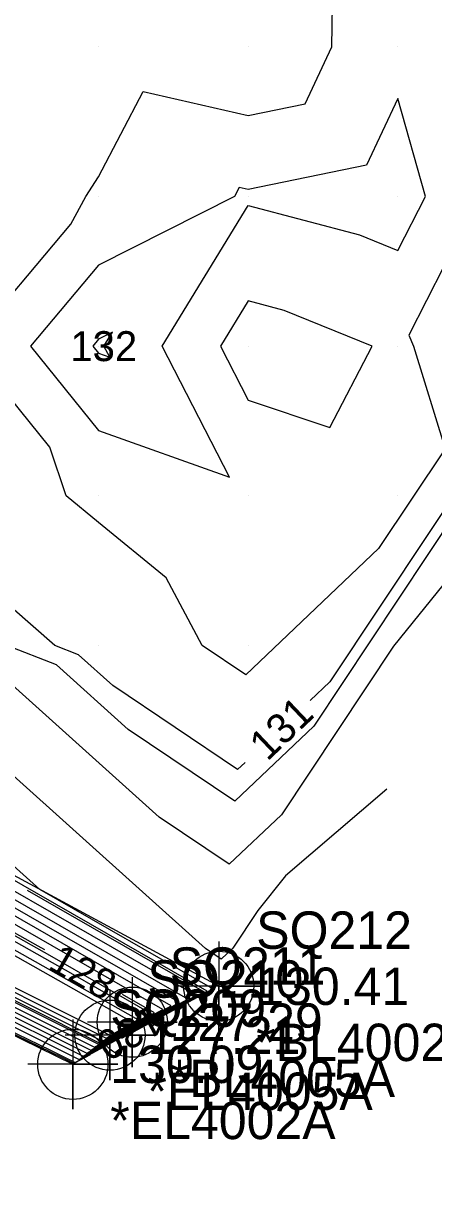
# Model space of a CAD drawing. Extents: x 2354170 to 2357230, y 866100 to 868290.
# Drawn here: x 2355905 to 2355932.3, y 866632.5 to 866711.6 of the extents above; entities that cross this region are included whole.
import ezdxf

# ---------------------------------------------------------------- set-up
doc = ezdxf.new("R2010")
doc.units = 0
for name, color, linetype in [('Default', 7, 'Continuous'), ('DTM Contours Major', 7, 'Continuous'), ('DTM Contours Major Text', 7, 'Continuous'), ('DTM Contours Minor', 7, 'Continuous'), ('DTM Contours Minor Text', 7, 'Continuous'), ('Exist DTM Breakline', 7, 'Continuous'), ('Exist DTM Breakline Cogo Comment', 7, 'Continuous'), ('Exist DTM Breakline Cogo Elevation', 7, 'Continuous'), ('Exist DTM Breakline Cogo Number', 7, 'Continuous'), ('Exist DTM Breakline Cogo Point CELL', 7, 'Continuous'), ('Exist DTM QL2 LIDAR Elevation Point', 7, 'Continuous'), ('Exist DTM Ridgeline', 7, 'Continuous'), ('Exist DTM Ridgeline Cogo Comment', 7, 'Continuous'), ('Exist DTM Ridgeline Cogo Elevation', 7, 'Continuous'), ('Exist DTM Ridgeline Cogo Number', 7, 'Continuous'), ('Exist DTM Ridgeline Cogo Point CELL', 7, 'Continuous')]:
    doc.layers.add(name, color=color, linetype=linetype)

msp = doc.modelspace()

# ---------------------------------------------------------------- linework, layer by layer
at = {"layer": 'Default'}
for points in [[(2355978.471, 866726.059), (2355976.956, 866723.034), (2355972.985, 866720.007), (2355967.301, 866717.326), (2355959.983, 866713.757), (2355950.334, 866710.359), (2355949.982, 866710.306), (2355949.681, 866710.309), (2355939.982, 866711.425), (2355938.652, 866710.007), (2355938.678, 866701.311), (2355939.045, 866700.007), (2355938.072, 866698.096), (2355939.982, 866693.449), (2355943.667, 866693.691), (2355938.747, 866687.601), (2355925.443, 866667.579), (2355924.12, 866666.324)], [(2355911.533, 866643.766), (2355917.615, 866647.069), (2355906.056, 866653.701), (2355895.421, 866663.263), (2355893.93, 866663.848), (2355891.267, 866665.553), (2355876.911, 866677.058), (2355873.851, 866682.832), (2355868.606, 866682.988), (2355852.879, 866688.809), (2355846.964, 866692.12), (2355856.105, 866709.957), (2355856.254, 866709.942), (2355856.364, 866710.086), (2355856.751, 866710.633), (2355873.088, 866723.808)], [(2355929.232, 866660.411), (2355922.475, 866654.603), (2355920.611, 866652.295), (2355918.943, 866649.785), (2355918.168, 866649.05), (2355917.123, 866649.753), (2355899.827, 866665.303), (2355896.604, 866666.569), (2355890.849, 866670.254), (2355881.162, 866678.017), (2355876.788, 866686.27), (2355869.293, 866686.492), (2355861.417, 866689.407), (2355851.577, 866694.915), (2355857.479, 866706.431), (2355861.699, 866706.001), (2355864.82, 866710.057), (2355873.713, 866722.634)], [(2355939.982, 866716.766), (2355933.645, 866710.007), (2355933.656, 866706.334), (2355935.432, 866700.007), (2355930.711, 866690.736), (2355931.011, 866690.007), (2355933.13, 866683.155), (2355928.693, 866676.477), (2355919.813, 866668.05), (2355916.906, 866670.007), (2355914.501, 866674.526), (2355909.982, 866678.228), (2355907.822, 866680.007), (2355906.724, 866683.265), (2355901.277, 866690.007), (2355908.134, 866698.159), (2355909.14, 866700.007), (2355909.982, 866701.326), (2355912.961, 866707.028), (2355919.982, 866705.43), (2355923.78, 866706.209), (2355925.564, 866710.007), (2355925.649, 866715.674)], [(2355968.377, 866706.378), (2355938.048, 866680.307), (2355929.679, 866669.948), (2355922.193, 866658.682), (2355918.716, 866655.383), (2355914.024, 866658.542), (2355904.234, 866667.344), (2355899.278, 866669.291), (2355890.431, 866674.955), (2355885.413, 866678.976), (2355879.726, 866689.708), (2355869.979, 866689.996), (2355869.955, 866690.005), (2355856.19, 866697.71), (2355858.852, 866702.905), (2355867.144, 866702.061), (2355873.276, 866710.029), (2355877.209, 866715.592)], [(2355919.768, 866662.194), (2355919.265, 866661.716), (2355910.925, 866667.331), (2355908.64, 866669.385), (2355907.058, 866670.007), (2355899.982, 866676.196), (2355890.903, 866679.086), (2355890.013, 866679.655), (2355889.664, 866679.935), (2355889.225, 866680.764), (2355889.982, 866680.679), (2355896.939, 866683.05), (2355895.992, 866690.007), (2355897.756, 866690.912), (2355899.113, 866699.558), (2355889.887, 866699.362), (2355880.683, 866700.007), (2355883.723, 866706.266), (2355886.941, 866710.007), (2355883.7, 866713.726), (2355884.684, 866715.425)], [(2355931.82, 866700.007), (2355929.982, 866706.551), (2355927.891, 866702.098), (2355919.982, 866700.475), (2355919.376, 866700.613), (2355919.06, 866700.007), (2355909.982, 866695.411), (2355905.437, 866690.007), (2355909.982, 866684.381), (2355918.729, 866681.26), (2355914.239, 866690.007), (2355919.982, 866699.405), (2355927.417, 866697.442), (2355929.982, 866696.399), (2355931.82, 866700.007)], [(2355906.383, 866649.667), (2355905.956, 866649.912), (2355887.754, 866660.168), (2355879.313, 866665.027), (2355864.73, 866673.241), (2355856.177, 866677.239), (2355838.327, 866687.034), (2355834.97, 866688.63), (2355829.349, 866691.692), (2355838.893, 866699.321)], [(2355928.256, 866690.007), (2355922.375, 866692.399), (2355919.982, 866693.031), (2355918.134, 866690.007), (2355919.982, 866686.407), (2355925.428, 866684.561), (2355928.256, 866690.007)], [(2355910.343, 866690.007), (2355910.911, 866690.936), (2355909.982, 866690.466), (2355909.596, 866690.007), (2355909.982, 866689.529), (2355910.725, 866689.264), (2355910.343, 866690.007)], [(2355850.274, 866672.383), (2355853.613, 866670.803), (2355858.103, 866668.623), (2355869.949, 866662.897), (2355885.03, 866655.353), (2355895.2, 866650.429), (2355909.721, 866643.163), (2355910.664, 866643.718), (2355914.283, 866645.684), (2355903.622, 866651.8), (2355888.385, 866660.386), (2355876.678, 866667.124), (2355865.218, 866673.58), (2355853.234, 866679.181), (2355838.634, 866687.193)], [(2355849.704, 866670.94), (2355856.411, 866667.767), (2355857.135, 866667.415), (2355880.614, 866656.067), (2355884.153, 866654.296), (2355904.465, 866644.462), (2355908.688, 866642.35), (2355908.962, 866642.511), (2355916.504, 866646.608), (2355894.286, 866659.354), (2355890.909, 866661.257), (2355872.538, 866671.831), (2355868.41, 866675.14), (2355867.976, 866675.957), (2355867.234, 866675.979), (2355856.181, 866680.07), (2355841.463, 866686.95)], [(2355850.701, 866673.466), (2355851.515, 866673.081), (2355858.829, 866669.529), (2355861.951, 866668.02), (2355885.688, 866656.145), (2355888.251, 866654.904), (2355910.497, 866643.773), (2355911.94, 866644.624), (2355912.617, 866644.991), (2355910.624, 866646.135), (2355886.492, 866659.732), (2355884.583, 866660.831), (2355863.755, 866672.563), (2355862.063, 866673.354), (2355837.713, 866686.716)], [(2355850.558, 866673.105), (2355852.215, 866672.322), (2355858.587, 866669.227), (2355864.617, 866666.313), (2355885.469, 866655.881), (2355890.568, 866653.412), (2355910.238, 866643.57), (2355911.515, 866644.322), (2355913.172, 866645.222), (2355908.29, 866648.024), (2355887.123, 866659.95), (2355881.948, 866662.929), (2355864.243, 866672.902), (2355859.12, 866675.297), (2355838.02, 866686.875)], [(2355849.847, 866671.301), (2355855.711, 866668.526), (2355857.377, 866667.717), (2355877.947, 866657.775), (2355884.372, 866654.561), (2355902.149, 866645.954), (2355908.946, 866642.553), (2355909.387, 866642.813), (2355915.949, 866646.377), (2355896.62, 866657.466), (2355890.278, 866661.039), (2355868.772, 866673.418), (2355866.68, 866674.596), (2355844.405, 866685.008)], [(2355826.22, 866684.327), (2355836.231, 866679.456), (2355850.416, 866672.744), (2355852.914, 866671.562), (2355858.345, 866668.925), (2355867.283, 866664.605), (2355885.249, 866655.617), (2355892.884, 866651.921), (2355909.98, 866643.366), (2355911.089, 866644.02), (2355913.728, 866645.453), (2355911.587, 866646.681)], [(2355850.131, 866672.023), (2355854.313, 866670.044), (2355857.861, 866668.321), (2355872.615, 866661.19), (2355884.811, 866655.089), (2355897.516, 866648.937), (2355909.463, 866642.96), (2355910.238, 866643.416), (2355914.838, 866645.915), (2355901.288, 866653.689), (2355889.016, 866660.604), (2355874.043, 866669.222), (2355865.705, 866673.918), (2355850.291, 866681.123)], [(2355886.438, 866653.931), (2355899.833, 866647.446), (2355909.205, 866642.756), (2355909.813, 866643.115), (2355915.394, 866646.146), (2355898.954, 866655.577), (2355889.647, 866660.822), (2355871.408, 866671.32), (2355866.193, 866674.257), (2355856.304, 866678.879)], [(2355838.841, 866666.53), (2355841.625, 866666.443), (2355844.4, 866664.965), (2355852.936, 866665.485), (2355855.556, 866663.749), (2355857.234, 866665.569), (2355858.117, 866665.643), (2355870.515, 866660.529), (2355883.28, 866654.36), (2355883.934, 866654.032), (2355906.782, 866642.971), (2355908.429, 866642.146), (2355908.536, 866642.209), (2355917.06, 866646.838), (2355905.225, 866653.628)]]:
    msp.add_lwpolyline(points, dxfattribs=at)
at = {"layer": 'DTM Contours Major'}
for points in [[(2355914.718, 866645.543), (2355917.245, 866646.915), (2355894.883, 866659.744), (2355892.483, 866661.902), (2355892.147, 866662.034), (2355891.546, 866662.419), (2355874.078, 866676.418), (2355871.893, 866680.541), (2355868.149, 866680.652), (2355847.188, 866688.41), (2355843.889, 866690.257), (2355848.501, 866699.257)], [(2355822.465, 866673.857), (2355828.536, 866665.086), (2355838.6, 866664.771), (2355842.416, 866662.739), (2355847.119, 866663.025), (2355853.538, 866658.773), (2355857.647, 866663.23), (2355859.81, 866663.411), (2355883.181, 866653.772), (2355883.744, 866653.473), (2355890.176, 866650.887), (2355907.554, 866642.473), (2355908.343, 866642.078), (2355908.394, 866642.109), (2355909.445, 866642.679)]]:
    msp.add_lwpolyline(points, dxfattribs=at)
at = {"layer": 'DTM Contours Minor'}
for points in [[(2355900.074, 866648.434), (2355910.066, 866643.434), (2355911.231, 866644.121), (2355913.543, 866645.376), (2355906.734, 866649.283), (2355887.544, 866660.095), (2355880.191, 866664.327), (2355864.568, 866673.128), (2355857.158, 866676.591), (2355838.225, 866686.981), (2355835.117, 866688.458), (2355829.169, 866691.699), (2355844.022, 866703.573), (2355852.07, 866710.072), (2355868.384, 866723.091), (2355871.738, 866725.796), (2355875.548, 866728.826), (2355895.272, 866744.423), (2355897.819, 866746.448), (2355898.409, 866746.914)], [(2355870.295, 866661.892), (2355875.281, 866659.482), (2355884.591, 866654.825), (2355899.833, 866647.446), (2355909.205, 866642.756), (2355909.813, 866643.115), (2355915.394, 866646.146), (2355898.954, 866655.577), (2355889.647, 866660.822), (2355871.408, 866671.32), (2355866.193, 866674.257), (2355847.348, 866683.066), (2355839.247, 866687.511), (2355833.65, 866690.172), (2355830.976, 866691.629), (2355837.654, 866696.968), (2355853.89, 866710.078), (2355862.752, 866717.15), (2355872.352, 866724.892), (2355872.775, 866725.229)], [(2355935.724, 866681.717), (2355924.359, 866664.614), (2355919.082, 866659.605), (2355911.958, 866664.401), (2355907.171, 866668.705), (2355903.857, 866670.007), (2355899.982, 866673.396), (2355895.01, 866674.979), (2355890.152, 866678.088), (2355888.247, 866679.615), (2355885.85, 866684.139), (2355889.982, 866683.677), (2355894.703, 866685.286), (2355894.06, 866690.007), (2355896.678, 866691.35), (2355897.865, 866698.912), (2355889.795, 866698.742), (2355881.052, 866699.354), (2355879.982, 866696.543), (2355873.196, 866700.007), (2355875.333, 866705.359), (2355878.913, 866710.011), (2355879.54, 866710.897), (2355885.379, 866720.988)], [(2355910.343, 866690.007), (2355910.911, 866690.936), (2355909.982, 866690.466), (2355909.596, 866690.007), (2355909.982, 866689.529), (2355910.725, 866689.264), (2355910.343, 866690.007)]]:
    msp.add_lwpolyline(points, dxfattribs=at)
at = {"layer": 'Exist DTM Breakline'}
for points in [[(2355912.234, 866644.832), (2355863.515, 866672.396), (2355826.485, 866691.802), (2355871.409, 866726.281), (2355919.054, 866763.515), (2355966.5, 866800.572)], [(2355368.426, 866114.283), (2355394.886, 866169.223), (2355434.213, 866246.388), (2355517.974, 866378.796), (2355601.384, 866486.265), (2355669.136, 866558.092), (2355738.686, 866620.007), (2355814.815, 866681.573), (2355823.796, 866686.804), (2355859.089, 866669.853), (2355910.743, 866643.967)]]:
    msp.add_lwpolyline(points, dxfattribs=at)
at = {"layer": 'Exist DTM Breakline Cogo Point CELL'}
for points in [[(2355912.234, 866647.832), (2355912.234, 866641.832), (2355912.234, 866644.832), (2355915.234, 866644.832), (2355909.234, 866644.832)], [(2355910.743, 866646.967), (2355910.743, 866640.967), (2355910.743, 866643.967), (2355913.743, 866643.967), (2355907.743, 866643.967)]]:
    msp.add_lwpolyline(points, dxfattribs=at)
for centre in [(2355912.234, 866644.832), (2355910.743, 866643.967)]:
    msp.add_circle(centre, 2.344, dxfattribs=at)
at = {"layer": 'Exist DTM QL2 LIDAR Elevation Point'}
for p, q in [((2355909.982, 866710.007), (2355909.982, 866710.007)), ((2355919.982, 866710.007), (2355919.982, 866710.007)), ((2355929.982, 866710.007), (2355929.982, 866710.007)), ((2355909.982, 866700.007), (2355909.982, 866700.007)), ((2355919.982, 866700.007), (2355919.982, 866700.007)), ((2355929.982, 866700.007), (2355929.982, 866700.007)), ((2355909.982, 866690.007), (2355909.982, 866690.007)), ((2355919.982, 866690.007), (2355919.982, 866690.007)), ((2355929.982, 866690.007), (2355929.982, 866690.007)), ((2355909.982, 866680.007), (2355909.982, 866680.007)), ((2355919.982, 866680.007), (2355919.982, 866680.007)), ((2355929.982, 866680.007), (2355929.982, 866680.007)), ((2355909.982, 866670.007), (2355909.982, 866670.007)), ((2355919.982, 866670.007), (2355919.982, 866670.007))]:
    msp.add_line(p, q, dxfattribs=at)
at = {"layer": 'Exist DTM Ridgeline'}
for points in [[(2355918.011, 866647.234), (2355867.007, 866674.823), (2355832.452, 866691.572), (2355873.247, 866723.573), (2355924.286, 866763.232), (2355970.341, 866798.205), (2355971.473, 866804.443)], [(2355370.777, 866112.994), (2355397.74, 866167.086), (2355435.798, 866244.685), (2355518.891, 866375.793), (2355604.418, 866484.066), (2355673.042, 866557.712), (2355740.701, 866618.519), (2355815.663, 866679.47), (2355822.993, 866684.568), (2355856.949, 866667.182), (2355908.264, 866642.016)]]:
    msp.add_lwpolyline(points, dxfattribs=at)
at = {"layer": 'Exist DTM Ridgeline Cogo Point CELL'}
for points in [[(2355918.011, 866650.234), (2355918.011, 866644.234), (2355918.011, 866647.234), (2355921.011, 866647.234), (2355915.011, 866647.234)], [(2355908.264, 866645.016), (2355908.264, 866639.016), (2355908.264, 866642.016), (2355911.264, 866642.016), (2355905.264, 866642.016)]]:
    msp.add_lwpolyline(points, dxfattribs=at)
for centre in [(2355918.011, 866647.234), (2355908.264, 866642.016)]:
    msp.add_circle(centre, 2.344, dxfattribs=at)

# ---------------------------------------------------------------- texts
at = {"layer": 'Default'}
msp.add_text('132', height=2, dxfattribs=at).set_placement((2355908.099, 866689.007))
for s, rotation, p in [('131', 43.50078, (2355921.25, 866662.222)), ('128', 330.15692, (2355906.514, 866648.439))]:
    msp.add_text(s, height=2, rotation=rotation, dxfattribs=at).set_placement(p)
at = {"layer": 'DTM Contours Major Text'}
msp.add_text('130', height=2, rotation=208.50777, dxfattribs=at).set_placement((2355913.576, 866646.061))
at = {"layer": 'DTM Contours Minor Text'}
msp.add_text('132', height=2, dxfattribs=at).set_placement((2355908.099, 866689.007))
at = {"layer": 'Exist DTM Breakline Cogo Comment'}
for s, p in [('*BL4005A', (2355914.734, 866639.832)), ('*EL4005A', (2355913.243, 866638.967))]:
    msp.add_text(s, height=2.5, dxfattribs=at).set_placement(p)
at = {"layer": 'Exist DTM Breakline Cogo Elevation'}
for s, p in [('127.29', (2355914.734, 866643.582)), ('127.21', (2355913.243, 866642.717))]:
    msp.add_text(s, height=2.5, dxfattribs=at).set_placement(p)
at = {"layer": 'Exist DTM Breakline Cogo Number'}
for s, p in [('SQ211', (2355914.734, 866647.332)), ('SQ210', (2355913.243, 866646.467))]:
    msp.add_text(s, height=2.5, dxfattribs=at).set_placement(p)
at = {"layer": 'Exist DTM Ridgeline Cogo Comment'}
for s, p in [('*BL4002A', (2355920.511, 866642.234)), ('*EL4002A', (2355910.764, 866637.016))]:
    msp.add_text(s, height=2.5, dxfattribs=at).set_placement(p)
at = {"layer": 'Exist DTM Ridgeline Cogo Elevation'}
for s, p in [('130.41', (2355920.511, 866645.984)), ('130.09', (2355910.764, 866640.766))]:
    msp.add_text(s, height=2.5, dxfattribs=at).set_placement(p)
at = {"layer": 'Exist DTM Ridgeline Cogo Number'}
for s, p in [('SQ212', (2355920.511, 866649.734)), ('SQ209', (2355910.764, 866644.516))]:
    msp.add_text(s, height=2.5, dxfattribs=at).set_placement(p)

doc.saveas('drawing.dxf')
